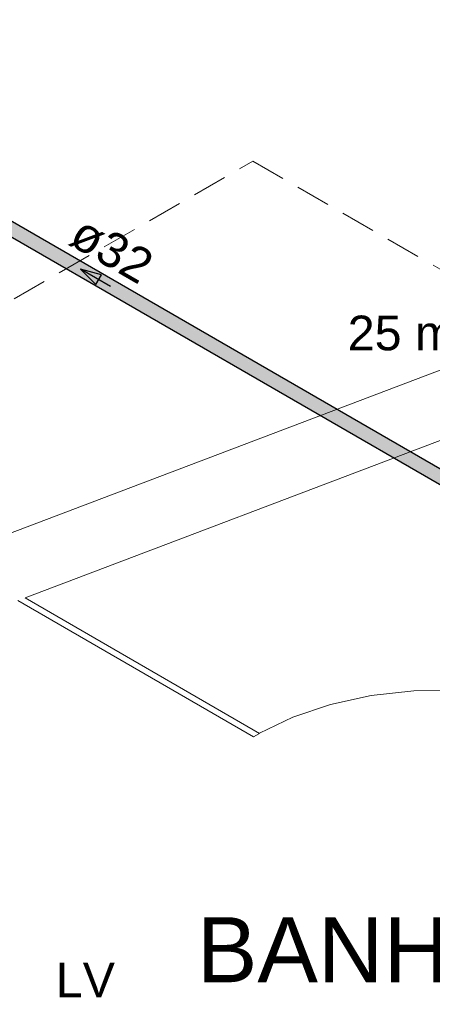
# Model space of a CAD drawing. Header units: millimetres. Extents: x 567 to 934, y -1 to 364.
# Tile 392 of 656: x 753.08 to 755.46, y 7.69 to 13.37. Entities that reach past the tile are written whole.
import ezdxf

# ---------------------------------------------------------------- set-up
doc = ezdxf.new("R2010")
doc.units = ezdxf.units.MM
doc.header["$MEASUREMENT"] = 0
doc.linetypes.add('JIS_02_2.0', pattern=[0.3, 0.2, -0.1])
doc.linetypes.add('NULL', pattern=[0])
for name, color, linetype, lineweight in [('AF-Condutos', 140, 'Continuous', 25), ('AF-Sentido conduto', 140, 'Continuous', 30), ('AF-Textos conduto', 7, 'Continuous', 9), ('DI-Área do detalhe', 10, 'JIS_02_2.0', 0), ('Textos', 7, 'Continuous', 9)]:
    doc.layers.add(name, color=color, linetype=linetype, lineweight=lineweight)
doc.layers.add('ARQ FINA', color=8, linetype='Continuous')
doc.styles.add('Arial', font='arial.ttf')

msp = doc.modelspace()

# ---------------------------------------------------------------- hatches: boundary and pattern name
at = {"layer": 'AF-Condutos', "linetype": 'Continuous'}
for points in [[(750.305, 13.7453), (756.856, 9.9635), (750.1599, 13.8295), (750.1513, 13.8157), (750.1466, 13.8008), (750.2347, 13.7498), (756.8427, 9.9348), (750.2464, 13.7605), (756.8474, 9.9497), (750.305, 13.7453), (756.8482, 9.9509)], [(750.1466, 13.7875), (750.2091, 13.7514), (756.8427, 9.9215), (750.1466, 13.8008)], [(750.1708, 13.84), (750.1599, 13.8295), (756.856, 9.9635)], [(750.1823, 13.8452), (750.1708, 13.84), (750.2246, 13.8088), (756.8669, 9.974)], [(756.8489, 9.9962), (750.1823, 13.8452), (756.8414, 9.9887)], [(750.1923, 13.8443), (750.1823, 13.8452), (756.8784, 9.9792)], [(756.8542, 9.998), (750.1923, 13.8443), (756.8498, 9.9957)], [(756.8401, 9.9894), (750.2246, 13.8088), (756.8314, 9.9777)], [(750.1513, 13.7781), (756.8474, 9.9121), (750.1466, 13.7875)], [(756.8146, 9.9378), (750.2091, 13.7514), (756.8142, 9.9313)], [(756.8146, 9.9378), (756.818, 9.9491), (750.2347, 13.7498)], [(756.8169, 9.9498), (756.8235, 9.9635), (750.2464, 13.7605)], [(756.8306, 9.9782), (750.305, 13.7453), (756.8236, 9.9652)], [(750.305, 13.7453), (756.8227, 9.964), (756.8242, 9.9649)]]:
    msp.add_hatch(color=151, dxfattribs=at).paths.add_polyline_path(points)

# ---------------------------------------------------------------- linework, layer by layer
at = {"layer": 'AF-Condutos'}
for p, q in [((756.8542, 9.998), (750.1923, 13.8443)), ((750.2074, 13.7457), (756.8474, 9.9121))]:
    msp.add_line(p, q, dxfattribs=at)
at = {"layer": 'AF-Sentido conduto'}
for p, q in [((753.4283, 11.9308), (753.5167, 11.8424)), ((753.5491, 11.8984), (753.4283, 11.9308)), ((753.5167, 11.8424), (753.5491, 11.8984))]:
    msp.add_line(p, q, dxfattribs=at)
msp.add_lwpolyline([(753.6015, 11.8308), (753.4283, 11.9308)], dxfattribs=at)
at = {"layer": 'ARQ FINA', "lineweight": 5}
for p, q in [((756.1104, 11.5788), (748.8012, 8.8095)), ((756.1104, 11.5788), (748.8012, 8.8095)), ((753.1085, 10.0354), (756.3085, 11.2479)), ((753.0666, 10.0196), (754.4268, 9.2343)), ((754.4614, 9.2543), (753.1085, 10.0354)), ((754.4268, 9.2343), (754.4614, 9.2543))]:
    msp.add_line(p, q, dxfattribs=at)
msp.add_lwpolyline([(756.5052, 9.2743), (756.308, 9.3639), (756.0874, 9.4328), (755.8496, 9.4791), (755.6017, 9.5013), (755.3508, 9.4989), (755.1043, 9.4719), (754.8693, 9.4211), (754.6527, 9.348), (754.4608, 9.2547)], dxfattribs=at)
at = {"layer": 'DI-Área do detalhe'}
msp.add_lwpolyline([(748.3693, 9.0589), (754.4221, 12.5535), (764.129, 6.9493), (758.0761, 3.4546), (748.3693, 9.0589)], dxfattribs=at)

# ---------------------------------------------------------------- texts
at = {"layer": 'AF-Textos conduto', "linetype": 'NULL', "insert": (753.5569, 11.9535), "char_height": 0.2, "width": 0.962805, "attachment_point": 8, "rotation": 329.9999, "line_spacing_factor": 0.6, "style": 'Arial'}
msp.add_mtext('ø32', dxfattribs=at)
at = {"layer": 'ARQ FINA', "linetype": 'NULL', "lineweight": 5, "insert": (754.0989, 7.8142), "char_height": 0.375, "width": 6.649962, "attachment_point": 7, "line_spacing_factor": 0.6, "style": 'Arial'}
msp.add_mtext('BANH° MASC', dxfattribs=at)
at = {"layer": 'Textos', "linetype": 'NULL', "char_height": 0.2, "line_spacing_factor": 0.6, "style": 'Arial'}
for s, insert, width, attachment_point in [('25 mm x 1/2"', (756.6056, 11.4595), 3.272561, 9), ('LV', (753.2855, 7.733), 0.683537, 7)]:
    msp.add_mtext(s, dxfattribs=dict(at, insert=insert, width=width, attachment_point=attachment_point))

doc.saveas('drawing.dxf')
